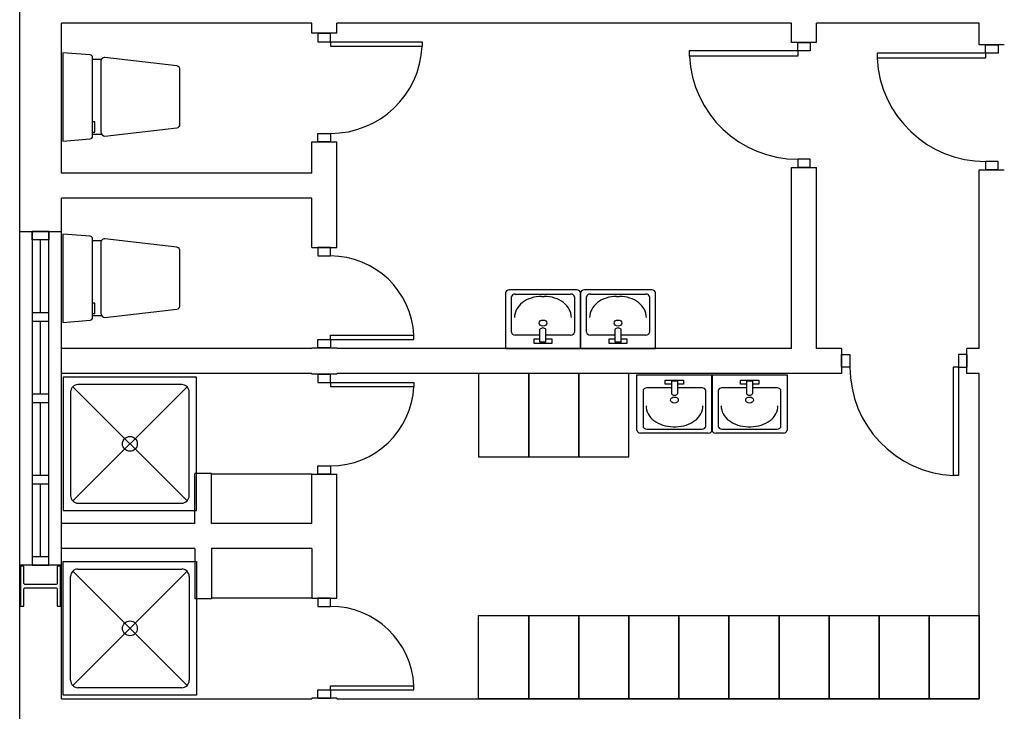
# Model space of a CAD drawing. Header units: millimetres. Extents: x -559 to 10735, y -2326 to 222.
# Tile 383 of 656: x 2623.45 to 2626.52, y -1846.26 to -1844.11. Entities that reach past the tile are written whole.
import ezdxf

# ---------------------------------------------------------------- set-up
doc = ezdxf.new("R2010")
doc.units = ezdxf.units.MM
doc.header["$LTSCALE"] = 4
doc.layers.add('Planta Baixa', color=251, linetype='Continuous')

# ---------------------------------------------------------------- blocks, each defined once
blk = doc.blocks.new('A1095D1-flat-13-flat-1')
at = {"color": 9}
for p, q in [((-0.3, 0), (-0.3, -0.5)), ((0, 0), (-0.3, 0)), ((0, -0.5), (0, 0)), ((-0.3, -0.5), (0, -0.5))]:
    blk.add_line(p, q, dxfattribs=at)
blk = doc.blocks.new('A1095D1-flat-12-flat-1')
at = {"color": 9}
for p, q in [((-0.3, 0), (-0.3, -0.5)), ((0, 0), (-0.3, 0)), ((0, -0.5), (0, 0)), ((-0.3, -0.5), (0, -0.5))]:
    blk.add_line(p, q, dxfattribs=at)
blk = doc.blocks.new('A1095D1-flat-11-flat-1')
at = {"color": 9}
for p, q in [((-0.3, 0), (-0.3, -0.5)), ((0, 0), (-0.3, 0)), ((0, -0.5), (0, 0)), ((-0.3, -0.5), (0, -0.5))]:
    blk.add_line(p, q, dxfattribs=at)
blk = doc.blocks.new('AUD30D1S-flat-7-flat-1')
at = {"color": 9}
for p, q in [((0, -0.25), (0, -0.2257)), ((0, -0.2257), (0.4999, -0.2257)), ((0.4999, -0.25), (0.4999, -0.2257)), ((0, -0.25), (0.4999, -0.25))]:
    blk.add_line(p, q, dxfattribs=at)
blk.add_ellipse((0, -0.25), major_axis=(-0.3535, 0.3535), ratio=1, start_param=3.975621, end_param=5.497787, dxfattribs=at)
blk = doc.blocks.new('A1064DA-flat-2-flat-1')
at = {"color": 9}
for p, q in [((0, -0.4), (0, 0.4)), ((0, 0.4), (0.8, 0.4)), ((0.0889, 0.3556), (0.7111, 0.3556)), ((0.8, 0.4), (0.8, -0.4)), ((0.0444, -0.3111), (0.0444, 0.3111)), ((0.7425, 0.3425), (0.0575, -0.3425)), ((0.0575, 0.3425), (0.7425, -0.3425)), ((0.7556, 0.3111), (0.7556, -0.3111)), ((0.8, -0.4), (0, -0.4)), ((0.7111, -0.3556), (0.0889, -0.3556))]:
    blk.add_line(p, q, dxfattribs=at)
for centre, major_axis, start_param, end_param in [((0.0889, 0.3111), (0.0314, -0.0314), 2.356194, 3.926992), ((0.7111, 0.3111), (0.0314, -0.0314), 0.785397, 2.356195), ((0.4, 0), (0.0314, -0.0314), 0.785398, 7.068583), ((0.0889, -0.3111), (-0.0314, -0.0314), -0.785399, 0.785399), ((0.7111, -0.3111), (-0.0314, -0.0314), 0.785397, 2.356195)]:
    blk.add_ellipse(centre, major_axis=major_axis, ratio=1, start_param=start_param, end_param=end_param, dxfattribs=at)
blk = doc.blocks.new('AUD18D1S-flat-38-flat-1')
at = {"color": 9}
for p, q in [((-0.075, 0), (0.075, 0)), ((0.075, -0.6), (-0.075, -0.6))]:
    blk.add_line(p, q, dxfattribs=at)
blk = doc.blocks.new('AUD19D1S-flat-38-flat-1')
at = {"color": 9}
for p, q in [((0, 0), (0, 0)), ((0, -0.6), (0, -0.6))]:
    blk.add_line(p, q, dxfattribs=at)
blk = doc.blocks.new('AUD37D1S-flat-100-flat-1')
at = {"color": 9}
for p, q in [((0.0375, 0), (-0.0375, 0)), ((-0.0375, 0), (-0.0375, -0.05)), ((0.0375, -0.05), (0.0375, 0)), ((-0.0375, -0.05), (0.0375, -0.05))]:
    blk.add_line(p, q, dxfattribs=at)
at = {"color": 9, "oblique": 22.61986, "width": 1.083333, "flags": 3}
for p in [(-0.0375, -0.05), (0, -0.05), (0.0375, -0.05)]:
    blk.add_attdef('JAMBPT', p, '', height=0.00588, rotation=326.30993, dxfattribs=at)
at = {"color": 9, "width": 0.666667, "flags": 3}
for p in [(0, -0.05), (0.0375, -0.05)]:
    blk.add_attdef('JAMBPT', p, '', height=0.0075, rotation=270, dxfattribs=at)
blk = doc.blocks.new('AUD37D1S-flat-99-flat-1')
at = {"color": 9}
for p, q in [((-0.0375, 0.05), (0.0375, 0.05)), ((-0.0375, 0), (-0.0375, 0.05)), ((0.0375, 0), (-0.0375, 0)), ((0.0375, 0.05), (0.0375, 0))]:
    blk.add_line(p, q, dxfattribs=at)
at = {"color": 9, "text_generation_flag": 4, "flags": 3}
for p, height, rotation, width in [((-0.0375, 0.05), 0.00588, 33.69007, 1.083333), ((0, 0.05), 0.0075, 90, 0.666667), ((0, 0.05), 0.00588, 33.69007, 1.083333), ((0.0375, 0.05), 0.0075, 90, 0.666667), ((0.0375, 0.05), 0.00588, 33.69007, 1.083333)]:
    blk.add_attdef('JAMBPT', p, '', height=height, rotation=rotation, dxfattribs=dict(at, width=width))
blk = doc.blocks.new('AUD41D1S-flat-24-flat-1')
at = {"color": 9}
for p, q in [((0.0375, 0.3), (-0.0375, 0.3)), ((-0.0375, -0.3), (0.0375, -0.3))]:
    blk.add_line(p, q, dxfattribs=at)
blk = doc.blocks.new('AUD30D1S-flat-6-flat-1')
at = {"color": 9}
for p, q in [((0, 0.25), (0, 0.2257)), ((0, 0.25), (0.4999, 0.25)), ((0.4999, 0.25), (0.4999, 0.2257)), ((0, 0.2257), (0.4999, 0.2257))]:
    blk.add_line(p, q, dxfattribs=at)
blk.add_ellipse((0, 0.25), major_axis=(-0.3535, -0.3535), ratio=1, start_param=0.785398, end_param=2.307564, dxfattribs=at)
blk = doc.blocks.new('AUD41D1S-flat-23-flat-1')
at = {"color": 9}
for p, q in [((-0.0375, 0.3), (0.0375, 0.3)), ((0.0375, -0.3), (-0.0375, -0.3))]:
    blk.add_line(p, q, dxfattribs=at)
blk = doc.blocks.new('AUD37D1S-flat-98-flat-1')
at = {"color": 9}
for p, q in [((0.0375, 0), (-0.0375, 0)), ((-0.0375, 0), (-0.0375, -0.05)), ((0.0375, -0.05), (0.0375, 0)), ((-0.0375, -0.05), (0.0375, -0.05))]:
    blk.add_line(p, q, dxfattribs=at)
at = {"color": 9, "oblique": 22.61986, "width": 1.083333, "flags": 3}
for p in [(-0.0375, -0.05), (0, -0.05), (0.0375, -0.05)]:
    blk.add_attdef('JAMBPT', p, '', height=0.00588, rotation=326.30993, dxfattribs=at)
at = {"color": 9, "width": 0.666667, "flags": 3}
for p in [(0, -0.05), (0.0375, -0.05)]:
    blk.add_attdef('JAMBPT', p, '', height=0.0075, rotation=270, dxfattribs=at)
blk = doc.blocks.new('AUD37D1S-flat-97-flat-1')
at = {"color": 9}
for p, q in [((-0.0375, 0.05), (0.0375, 0.05)), ((-0.0375, 0), (-0.0375, 0.05)), ((0.0375, 0), (-0.0375, 0)), ((0.0375, 0.05), (0.0375, 0))]:
    blk.add_line(p, q, dxfattribs=at)
at = {"color": 9, "text_generation_flag": 4, "flags": 3}
for p, height, rotation, width in [((-0.0375, 0.05), 0.00588, 33.69007, 1.083333), ((0, 0.05), 0.0075, 90, 0.666667), ((0, 0.05), 0.00588, 33.69007, 1.083333), ((0.0375, 0.05), 0.0075, 90, 0.666667), ((0.0375, 0.05), 0.00588, 33.69007, 1.083333)]:
    blk.add_attdef('JAMBPT', p, '', height=height, rotation=rotation, dxfattribs=dict(at, width=width))
blk = doc.blocks.new('AUD19D1S-flat-37-flat-1')
at = {"color": 9}
for p, q in [((0, 0.6), (0, 0.6)), ((0, 0), (0, 0))]:
    blk.add_line(p, q, dxfattribs=at)
blk = doc.blocks.new('AUD18D1S-flat-37-flat-1')
at = {"color": 9}
for p, q in [((0.075, 0.6), (-0.075, 0.6)), ((-0.075, 0), (0.075, 0))]:
    blk.add_line(p, q, dxfattribs=at)
blk = doc.blocks.new('A1138DB-flat-5-flat-1')
at = {"color": 9}
for p, q in [((-0.225, -0.3325), (-0.225, 0)), ((-0.225, 0), (0.225, 0)), ((0.225, 0), (0.225, -0.3325)), ((-0.0551, -0.0563), (-0.0551, -0.0319)), ((-0.0551, -0.0319), (0.0551, -0.0319)), ((-0.018, -0.0563), (-0.0551, -0.0563)), ((-0.018, -0.0382), (-0.018, -0.1144)), ((0.018, -0.0382), (-0.018, -0.0382)), ((0.018, -0.0382), (0.018, -0.1144)), ((0.0551, -0.0563), (0.018, -0.0563)), ((0.0551, -0.0319), (0.0551, -0.0563)), ((-0.1882, -0.0968), (-0.1882, -0.3081)), ((-0.018, -0.0793), (-0.1657, -0.0793)), ((0.1657, -0.0793), (0.018, -0.0793)), ((0.1882, -0.3081), (0.1882, -0.0968)), ((0.2025, -0.35), (-0.2025, -0.35)), ((-0.1882, -0.3081), (-0.1882, -0.3081)), ((-0.1657, -0.3256), (0.1657, -0.3256)), ((-0.0082, -0.3116), (0.0082, -0.3116))]:
    blk.add_line(p, q, dxfattribs=at)
for centre, major_axis, start_param, end_param in [((-0.1657, -0.0968), (-0.0225, 0), 4.712388, 6.283186), ((0, -0.1058), (0.0212, 0), 3.694408, 5.73037), ((0.1657, -0.0968), (-0.0225, 0), 3.141592, 4.71239), ((0, -0.1521), (-0.0232, 0), 1.570796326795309, 7.853981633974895), ((-0.0082, -0.1856), (0.162, 0), 3.141592, 4.71239), ((0.0082, -0.1856), (0.162, 0), 4.712388, 6.283186), ((-0.2025, -0.3325), (-0.0225, 0), 0, 1.570796), ((-0.1657, -0.3081), (0.0225, 0), 3.141592, 4.71239), ((0.1657, -0.3081), (0.0225, 0), 4.712388, 6.283186), ((0.2025, -0.3325), (0.0225, 0), 4.712389, 6.283185)]:
    blk.add_ellipse(centre, major_axis=major_axis, ratio=0.777778, start_param=start_param, end_param=end_param, dxfattribs=at)
blk = doc.blocks.new('A1138DB-flat-4-flat-1')
at = {"color": 9}
for p, q in [((-0.225, 0.3325), (-0.225, 0)), ((0.2025, 0.35), (-0.2025, 0.35)), ((-0.1882, 0.0968), (-0.1882, 0.3081)), ((-0.1882, 0.3081), (-0.1882, 0.3081)), ((-0.1657, 0.3256), (0.1657, 0.3256)), ((-0.0082, 0.3116), (0.0082, 0.3116)), ((0.1882, 0.3081), (0.1882, 0.0968)), ((0.225, 0), (0.225, 0.3325)), ((-0.018, 0.0793), (-0.1657, 0.0793)), ((-0.018, 0.0382), (-0.018, 0.1144)), ((0.018, 0.0382), (0.018, 0.1144)), ((0.1657, 0.0793), (0.018, 0.0793)), ((-0.225, 0), (0.225, 0)), ((-0.0551, 0.0563), (-0.0551, 0.0319)), ((-0.018, 0.0563), (-0.0551, 0.0563)), ((-0.0551, 0.0319), (0.0551, 0.0319)), ((0.018, 0.0382), (-0.018, 0.0382)), ((0.0551, 0.0563), (0.018, 0.0563)), ((0.0551, 0.0319), (0.0551, 0.0563))]:
    blk.add_line(p, q, dxfattribs=at)
for centre, major_axis, start_param, end_param in [((-0.2025, 0.3325), (-0.0225, 0), -1.570796, 0), ((-0.1657, 0.3081), (0.0225, 0), 1.570796, 3.141593), ((-0.0082, 0.1856), (0.162, 0), 1.570796, 3.141593), ((0.0082, 0.1856), (0.162, 0), -0.000001, 1.570797), ((0.1657, 0.3081), (0.0225, 0), -0.000001, 1.570797), ((0.2025, 0.3325), (0.0225, 0), 0, 1.570796), ((0, 0.1521), (-0.0232, 0), -1.570796, 4.712389), ((0, 0.1058), (0.0212, 0), 0.552816, 2.588777), ((-0.1657, 0.0968), (-0.0225, 0), -0.000001, 1.570797), ((0.1657, 0.0968), (-0.0225, 0), 1.570796, 3.141593)]:
    blk.add_ellipse(centre, major_axis=major_axis, ratio=0.777778, start_param=start_param, end_param=end_param, dxfattribs=at)
blk = doc.blocks.new('A1138DB-flat-3-flat-1')
at = {"color": 9}
for p, q in [((-0.225, -0.3325), (-0.225, 0)), ((-0.225, 0), (0.225, 0)), ((0.225, 0), (0.225, -0.3325)), ((-0.0551, -0.0563), (-0.0551, -0.0319)), ((-0.0551, -0.0319), (0.0551, -0.0319)), ((-0.018, -0.0563), (-0.0551, -0.0563)), ((-0.018, -0.0382), (-0.018, -0.1144)), ((0.018, -0.0382), (-0.018, -0.0382)), ((0.018, -0.0382), (0.018, -0.1144)), ((0.0551, -0.0563), (0.018, -0.0563)), ((0.0551, -0.0319), (0.0551, -0.0563)), ((-0.1882, -0.0968), (-0.1882, -0.3081)), ((-0.018, -0.0793), (-0.1657, -0.0793)), ((0.1657, -0.0793), (0.018, -0.0793)), ((0.1882, -0.3081), (0.1882, -0.0968)), ((0.2025, -0.35), (-0.2025, -0.35)), ((-0.1882, -0.3081), (-0.1882, -0.3081)), ((-0.1657, -0.3256), (0.1657, -0.3256)), ((-0.0082, -0.3116), (0.0082, -0.3116))]:
    blk.add_line(p, q, dxfattribs=at)
for centre, major_axis, start_param, end_param in [((-0.1657, -0.0968), (-0.0225, 0), 4.712388, 6.283186), ((0, -0.1058), (0.0212, 0), 3.694408, 5.73037), ((0.1657, -0.0968), (-0.0225, 0), 3.141592, 4.71239), ((0, -0.1521), (-0.0232, 0), 1.570796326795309, 7.853981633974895), ((-0.0082, -0.1856), (0.162, 0), 3.141592, 4.71239), ((0.0082, -0.1856), (0.162, 0), 4.712388, 6.283186), ((-0.2025, -0.3325), (-0.0225, 0), 0, 1.570796), ((-0.1657, -0.3081), (0.0225, 0), 3.141592, 4.71239), ((0.1657, -0.3081), (0.0225, 0), 4.712388, 6.283186), ((0.2025, -0.3325), (0.0225, 0), 4.712389, 6.283185)]:
    blk.add_ellipse(centre, major_axis=major_axis, ratio=0.777778, start_param=start_param, end_param=end_param, dxfattribs=at)
blk = doc.blocks.new('AUD29D1S-flat-21-flat-1')
at = {"color": 9}
for p, q in [((0.325, 0), (0.2934, 0)), ((0.2934, 0), (0.2934, -0.65)), ((0.325, 0), (0.325, -0.65)), ((0.325, -0.65), (0.2934, -0.65))]:
    blk.add_line(p, q, dxfattribs=at)
blk.add_ellipse((0.325, 0), major_axis=(0.4596, 0.4596), ratio=1, start_param=2.356194, end_param=3.878361, dxfattribs=at)
blk = doc.blocks.new('AUD41D1S-flat-22-flat-1')
at = {"color": 9}
for p, q in [((-0.375, -0.0375), (-0.375, 0.0375)), ((0.375, 0.0375), (0.375, -0.0375))]:
    blk.add_line(p, q, dxfattribs=at)
blk = doc.blocks.new('AUD37D1S-flat-96-flat-1')
at = {"color": 9}
for p, q in [((-0.05, 0.0375), (-0.05, -0.0375)), ((0, 0.0375), (-0.05, 0.0375)), ((0, -0.0375), (0, 0.0375)), ((-0.05, -0.0375), (0, -0.0375))]:
    blk.add_line(p, q, dxfattribs=at)
at = {"color": 9, "width": 0.666667, "flags": 3}
for p in [(-0.05, 0), (-0.05, -0.0375)]:
    blk.add_attdef('JAMBPT', p, '', height=0.0075, rotation=180, dxfattribs=at)
at = {"color": 9, "oblique": 22.61986, "width": 1.083333, "flags": 3}
for p in [(-0.05, 0.0375), (-0.05, 0), (-0.05, -0.0375)]:
    blk.add_attdef('JAMBPT', p, '', height=0.00588, rotation=236.30993, dxfattribs=at)
blk = doc.blocks.new('AUD37D1S-flat-95-flat-1')
at = {"color": 9}
for p, q in [((0, -0.0375), (0, 0.0375)), ((0, 0.0375), (0.05, 0.0375)), ((0.05, 0.0375), (0.05, -0.0375)), ((0.05, -0.0375), (0, -0.0375))]:
    blk.add_line(p, q, dxfattribs=at)
at = {"color": 9, "text_generation_flag": 4, "width": 1.083333, "flags": 3}
for p in [(0.05, 0.0375), (0.05, 0), (0.05, -0.0375)]:
    blk.add_attdef('JAMBPT', p, '', height=0.00588, rotation=303.69007, dxfattribs=at)
at = {"color": 9, "text_generation_flag": 4, "width": 0.666667, "flags": 3}
for p in [(0.05, 0), (0.05, -0.0375)]:
    blk.add_attdef('JAMBPT', p, '', height=0.0075, dxfattribs=at)
blk = doc.blocks.new('AUD19D1S-flat-36-flat-1')
at = {"color": 9}
for p, q in [((0, 0), (0, 0)), ((0.75, 0), (0.75, 0))]:
    blk.add_line(p, q, dxfattribs=at)
blk = doc.blocks.new('AUD18D1S-flat-36-flat-1')
at = {"color": 9}
for p, q in [((0, 0.075), (0, -0.075)), ((0.75, -0.075), (0.75, 0.075))]:
    blk.add_line(p, q, dxfattribs=at)
blk = doc.blocks.new('AUD29D1S-flat-20-flat-1')
at = {"color": 9}
for p, q in [((-0.65, 0.325), (-0.65, 0.2934)), ((0, 0.325), (-0.65, 0.325)), ((0, 0.325), (0, 0.2934)), ((0, 0.2934), (-0.65, 0.2934))]:
    blk.add_line(p, q, dxfattribs=at)
blk.add_ellipse((0, 0.325), major_axis=(0.4596, -0.4596), ratio=1, start_param=-2.307564, end_param=-0.785398, dxfattribs=at)
blk = doc.blocks.new('AUD41D1S-flat-21-flat-1')
at = {"color": 9}
for p, q in [((-0.0375, 0.375), (0.0375, 0.375)), ((0.0375, -0.375), (-0.0375, -0.375))]:
    blk.add_line(p, q, dxfattribs=at)
blk = doc.blocks.new('AUD37D1S-flat-94-flat-1')
at = {"color": 9}
for p, q in [((-0.0375, 0.05), (-0.0375, 0)), ((0.0375, 0.05), (-0.0375, 0.05)), ((-0.0375, 0), (0.0375, 0)), ((0.0375, 0), (0.0375, 0.05))]:
    blk.add_line(p, q, dxfattribs=at)
at = {"color": 9, "oblique": 22.61986, "width": 1.083333, "flags": 3}
for p in [(-0.0375, 0.05), (0, 0.05), (0.0375, 0.05)]:
    blk.add_attdef('JAMBPT', p, '', height=0.00588, rotation=146.30993, dxfattribs=at)
at = {"color": 9, "width": 0.666667, "flags": 3}
for p in [(-0.0375, 0.05), (0, 0.05)]:
    blk.add_attdef('JAMBPT', p, '', height=0.0075, rotation=90, dxfattribs=at)
blk = doc.blocks.new('AUD37D1S-flat-93-flat-1')
at = {"color": 9}
for p, q in [((-0.0375, 0), (0.0375, 0)), ((-0.0375, -0.05), (-0.0375, 0)), ((0.0375, 0), (0.0375, -0.05)), ((0.0375, -0.05), (-0.0375, -0.05))]:
    blk.add_line(p, q, dxfattribs=at)
at = {"color": 9, "text_generation_flag": 4, "flags": 3}
for p, height, rotation, width in [((-0.0375, -0.05), 0.00588, 213.69007, 1.083333), ((-0.0375, -0.05), 0.0075, 270, 0.666667), ((0, -0.05), 0.00588, 213.69007, 1.083333), ((0, -0.05), 0.0075, 270, 0.666667), ((0.0375, -0.05), 0.00588, 213.69007, 1.083333)]:
    blk.add_attdef('JAMBPT', p, '', height=height, rotation=rotation, dxfattribs=dict(at, width=width))
blk = doc.blocks.new('AUD19D1S-flat-35-flat-1')
at = {"color": 9}
for p, q in [((0, 0), (0, 0)), ((0, -0.75), (0, -0.75))]:
    blk.add_line(p, q, dxfattribs=at)
blk = doc.blocks.new('AUD18D1S-flat-35-flat-1')
at = {"color": 9}
for p, q in [((0.075, 0), (-0.075, 0)), ((-0.075, -0.75), (0.075, -0.75))]:
    blk.add_line(p, q, dxfattribs=at)
blk = doc.blocks.new('AUD29D1S-flat-19-flat-1')
at = {"color": 9}
for p, q in [((-0.65, 0.325), (-0.65, 0.2934)), ((0, 0.325), (-0.65, 0.325)), ((0, 0.325), (0, 0.2934)), ((0, 0.2934), (-0.65, 0.2934))]:
    blk.add_line(p, q, dxfattribs=at)
blk.add_ellipse((0, 0.325), major_axis=(0.4596, -0.4596), ratio=1, start_param=-2.307564, end_param=-0.785398, dxfattribs=at)
blk = doc.blocks.new('AUD41D1S-flat-20-flat-1')
at = {"color": 9}
for p, q in [((-0.0375, 0.375), (0.0375, 0.375)), ((0.0375, -0.375), (-0.0375, -0.375))]:
    blk.add_line(p, q, dxfattribs=at)
blk = doc.blocks.new('AUD37D1S-flat-92-flat-1')
at = {"color": 9}
for p, q in [((-0.0375, 0.05), (-0.0375, 0)), ((0.0375, 0.05), (-0.0375, 0.05)), ((-0.0375, 0), (0.0375, 0)), ((0.0375, 0), (0.0375, 0.05))]:
    blk.add_line(p, q, dxfattribs=at)
at = {"color": 9, "oblique": 22.61986, "width": 1.083333, "flags": 3}
for p in [(-0.0375, 0.05), (0, 0.05), (0.0375, 0.05)]:
    blk.add_attdef('JAMBPT', p, '', height=0.00588, rotation=146.30993, dxfattribs=at)
at = {"color": 9, "width": 0.666667, "flags": 3}
for p in [(-0.0375, 0.05), (0, 0.05)]:
    blk.add_attdef('JAMBPT', p, '', height=0.0075, rotation=90, dxfattribs=at)
blk = doc.blocks.new('AUD37D1S-flat-91-flat-1')
at = {"color": 9}
for p, q in [((-0.0375, 0), (0.0375, 0)), ((-0.0375, -0.05), (-0.0375, 0)), ((0.0375, 0), (0.0375, -0.05)), ((0.0375, -0.05), (-0.0375, -0.05))]:
    blk.add_line(p, q, dxfattribs=at)
at = {"color": 9, "text_generation_flag": 4, "flags": 3}
for p, height, rotation, width in [((-0.0375, -0.05), 0.00588, 213.69007, 1.083333), ((-0.0375, -0.05), 0.0075, 270, 0.666667), ((0, -0.05), 0.00588, 213.69007, 1.083333), ((0, -0.05), 0.0075, 270, 0.666667), ((0.0375, -0.05), 0.00588, 213.69007, 1.083333)]:
    blk.add_attdef('JAMBPT', p, '', height=height, rotation=rotation, dxfattribs=dict(at, width=width))
blk = doc.blocks.new('AUD19D1S-flat-34-flat-1')
at = {"color": 9}
for p, q in [((0, 0), (0, 0)), ((0, -0.75), (0, -0.75))]:
    blk.add_line(p, q, dxfattribs=at)
blk = doc.blocks.new('AUD18D1S-flat-34-flat-1')
at = {"color": 9}
for p, q in [((0.075, 0), (-0.075, 0)), ((-0.075, -0.75), (0.075, -0.75))]:
    blk.add_line(p, q, dxfattribs=at)
blk = doc.blocks.new('A1095D1-flat-10-flat-1')
at = {"color": 9}
for p, q in [((-0.3, 0), (-0.3, 0.5)), ((-0.3, 0.5), (0, 0.5)), ((0, 0.5), (0, 0)), ((0, 0), (-0.3, 0))]:
    blk.add_line(p, q, dxfattribs=at)
blk = doc.blocks.new('A1095D1-flat-9-flat-1')
at = {"color": 9}
for p, q in [((-0.3, 0), (-0.3, 0.5)), ((-0.3, 0.5), (0, 0.5)), ((0, 0.5), (0, 0)), ((0, 0), (-0.3, 0))]:
    blk.add_line(p, q, dxfattribs=at)
blk = doc.blocks.new('A1095D1-flat-8-flat-1')
at = {"color": 9}
for p, q in [((-0.3, 0), (-0.3, 0.5)), ((-0.3, 0.5), (0, 0.5)), ((0, 0.5), (0, 0)), ((0, 0), (-0.3, 0))]:
    blk.add_line(p, q, dxfattribs=at)
blk = doc.blocks.new('A1095D1-flat-7-flat-1')
at = {"color": 9}
for p, q in [((-0.3, 0), (-0.3, 0.5)), ((-0.3, 0.5), (0, 0.5)), ((0, 0.5), (0, 0)), ((0, 0), (-0.3, 0))]:
    blk.add_line(p, q, dxfattribs=at)
blk = doc.blocks.new('A1095D1-flat-6-flat-1')
at = {"color": 9}
for p, q in [((-0.3, 0), (-0.3, 0.5)), ((-0.3, 0.5), (0, 0.5)), ((0, 0.5), (0, 0)), ((0, 0), (-0.3, 0))]:
    blk.add_line(p, q, dxfattribs=at)
blk = doc.blocks.new('A1095D1-flat-5-flat-1')
at = {"color": 9}
for p, q in [((-0.3, 0), (-0.3, 0.5)), ((-0.3, 0.5), (0, 0.5)), ((0, 0.5), (0, 0)), ((0, 0), (-0.3, 0))]:
    blk.add_line(p, q, dxfattribs=at)
blk = doc.blocks.new('A1095D1-flat-4-flat-1')
at = {"color": 9}
for p, q in [((-0.3, 0), (-0.3, 0.5)), ((-0.3, 0.5), (0, 0.5)), ((0, 0.5), (0, 0)), ((0, 0), (-0.3, 0))]:
    blk.add_line(p, q, dxfattribs=at)
blk = doc.blocks.new('A1095D1-flat-3-flat-1')
at = {"color": 9}
for p, q in [((-0.3, 0), (-0.3, 0.5)), ((-0.3, 0.5), (0, 0.5)), ((0, 0.5), (0, 0)), ((0, 0), (-0.3, 0))]:
    blk.add_line(p, q, dxfattribs=at)
blk = doc.blocks.new('A1095D1-flat-2-flat-1')
at = {"color": 9}
for p, q in [((-0.3, 0), (-0.3, 0.5)), ((-0.3, 0.5), (0, 0.5)), ((0, 0.5), (0, 0)), ((0, 0), (-0.3, 0))]:
    blk.add_line(p, q, dxfattribs=at)
blk = doc.blocks.new('A1095D1-flat-1-flat-1')
at = {"color": 9}
for p, q in [((-0.3, 0), (-0.3, 0.5)), ((-0.3, 0.5), (0, 0.5)), ((0, 0.5), (0, 0)), ((0, 0), (-0.3, 0))]:
    blk.add_line(p, q, dxfattribs=at)
blk = doc.blocks.new('A1064DA-flat-1-flat-1')
at = {"color": 9}
for p, q in [((0.8, 0.4), (0, 0.4)), ((0, 0.4), (0, -0.4)), ((0.7111, 0.3556), (0.0889, 0.3556)), ((0.8, -0.4), (0.8, 0.4)), ((0.0444, 0.3111), (0.0444, -0.3111)), ((0.7425, -0.3425), (0.0575, 0.3425)), ((0.0575, -0.3425), (0.7425, 0.3425)), ((0.7556, -0.3111), (0.7556, 0.3111)), ((0, -0.4), (0.8, -0.4)), ((0.0889, -0.3556), (0.7111, -0.3556))]:
    blk.add_line(p, q, dxfattribs=at)
for centre, major_axis, start_param, end_param in [((0.0889, 0.3111), (-0.0314, 0.0314), -0.785399, 0.785399), ((0.7111, 0.3111), (-0.0314, 0.0314), 3.92699, 5.497788), ((0.4, 0), (-0.0314, 0.0314), 3.926991, 10.210176), ((0.0889, -0.3111), (0.0314, 0.0314), 2.356194, 3.926992), ((0.7111, -0.3111), (0.0314, 0.0314), 3.92699, 5.497788)]:
    blk.add_ellipse(centre, major_axis=major_axis, ratio=1, start_param=start_param, end_param=end_param, dxfattribs=at)
blk = doc.blocks.new('AUD30D1S-flat-5-flat-1')
at = {"color": 9}
for p, q in [((0, 0.275), (0, 0.2483)), ((0, 0.275), (0.5498, 0.275)), ((0, 0.2483), (0.5498, 0.2483)), ((0.5498, 0.275), (0.5498, 0.2483))]:
    blk.add_line(p, q, dxfattribs=at)
blk.add_ellipse((0, 0.275), major_axis=(-0.3888, -0.3888), ratio=1, start_param=0.785398, end_param=2.307564, dxfattribs=at)
blk = doc.blocks.new('AUD41D1S-flat-19-flat-1')
at = {"color": 9}
for p, q in [((-0.0375, 0.325), (0.0375, 0.325)), ((0.0375, -0.325), (-0.0375, -0.325))]:
    blk.add_line(p, q, dxfattribs=at)
blk = doc.blocks.new('AUD37D1S-flat-90-flat-1')
at = {"color": 9}
for p, q in [((0.0375, 0), (-0.0375, 0)), ((-0.0375, 0), (-0.0375, -0.05)), ((0.0375, -0.05), (0.0375, 0)), ((-0.0375, -0.05), (0.0375, -0.05))]:
    blk.add_line(p, q, dxfattribs=at)
at = {"color": 9, "oblique": 22.61986, "width": 1.083333, "flags": 3}
for p in [(-0.0375, -0.05), (0, -0.05), (0.0375, -0.05)]:
    blk.add_attdef('JAMBPT', p, '', height=0.00588, rotation=326.30993, dxfattribs=at)
at = {"color": 9, "width": 0.666667, "flags": 3}
for p in [(0, -0.05), (0.0375, -0.05)]:
    blk.add_attdef('JAMBPT', p, '', height=0.0075, rotation=270, dxfattribs=at)
blk = doc.blocks.new('AUD37D1S-flat-89-flat-1')
at = {"color": 9}
for p, q in [((-0.0375, 0.05), (0.0375, 0.05)), ((-0.0375, 0), (-0.0375, 0.05)), ((0.0375, 0), (-0.0375, 0)), ((0.0375, 0.05), (0.0375, 0))]:
    blk.add_line(p, q, dxfattribs=at)
at = {"color": 9, "text_generation_flag": 4, "flags": 3}
for p, height, rotation, width in [((-0.0375, 0.05), 0.00588, 33.69007, 1.083333), ((0, 0.05), 0.0075, 90, 0.666667), ((0, 0.05), 0.00588, 33.69007, 1.083333), ((0.0375, 0.05), 0.0075, 90, 0.666667), ((0.0375, 0.05), 0.00588, 33.69007, 1.083333)]:
    blk.add_attdef('JAMBPT', p, '', height=height, rotation=rotation, dxfattribs=dict(at, width=width))
blk = doc.blocks.new('AUD19D1S-flat-33-flat-1')
at = {"color": 9}
for p, q in [((0, 0.65), (0, 0.65)), ((0, 0), (0, 0))]:
    blk.add_line(p, q, dxfattribs=at)
blk = doc.blocks.new('AUD18D1S-flat-33-flat-1')
at = {"color": 9}
for p, q in [((0.075, 0.65), (-0.075, 0.65)), ((-0.075, 0), (0.075, 0))]:
    blk.add_line(p, q, dxfattribs=at)
blk = doc.blocks.new('A1138DB-flat-2-flat-1')
at = {"color": 9}
for p, q in [((-0.225, 0.3325), (-0.225, 0)), ((0.2025, 0.35), (-0.2025, 0.35)), ((-0.1882, 0.0968), (-0.1882, 0.3081)), ((-0.1882, 0.3081), (-0.1882, 0.3081)), ((-0.1657, 0.3256), (0.1657, 0.3256)), ((-0.0082, 0.3116), (0.0082, 0.3116)), ((0.1882, 0.3081), (0.1882, 0.0968)), ((0.225, 0), (0.225, 0.3325)), ((-0.018, 0.0793), (-0.1657, 0.0793)), ((-0.018, 0.0382), (-0.018, 0.1144)), ((0.018, 0.0382), (0.018, 0.1144)), ((0.1657, 0.0793), (0.018, 0.0793)), ((-0.225, 0), (0.225, 0)), ((-0.0551, 0.0563), (-0.0551, 0.0319)), ((-0.018, 0.0563), (-0.0551, 0.0563)), ((-0.0551, 0.0319), (0.0551, 0.0319)), ((0.018, 0.0382), (-0.018, 0.0382)), ((0.0551, 0.0563), (0.018, 0.0563)), ((0.0551, 0.0319), (0.0551, 0.0563))]:
    blk.add_line(p, q, dxfattribs=at)
for centre, major_axis, start_param, end_param in [((-0.2025, 0.3325), (-0.0225, 0), -1.570796, 0), ((-0.1657, 0.3081), (0.0225, 0), 1.570796, 3.141593), ((-0.0082, 0.1856), (0.162, 0), 1.570796, 3.141593), ((0.0082, 0.1856), (0.162, 0), -0.000001, 1.570797), ((0.1657, 0.3081), (0.0225, 0), -0.000001, 1.570797), ((0.2025, 0.3325), (0.0225, 0), 0, 1.570796), ((0, 0.1521), (-0.0232, 0), -1.570796, 4.712389), ((0, 0.1058), (0.0212, 0), 0.552816, 2.588777), ((-0.1657, 0.0968), (-0.0225, 0), -0.000001, 1.570797), ((0.1657, 0.0968), (-0.0225, 0), 1.570796, 3.141593)]:
    blk.add_ellipse(centre, major_axis=major_axis, ratio=0.777778, start_param=start_param, end_param=end_param, dxfattribs=at)
blk = doc.blocks.new('A1113DC-flat-3-flat-1')
at = {"color": 9}
for p, q in [((0.2325, 0.2249), (0.1773, 0.2249)), ((0.2325, -0.2249), (0.1773, -0.2249))]:
    blk.add_line(p, q, dxfattribs=at)
blk.add_lwpolyline([(0, -0.265), (0.1634, -0.2517, 0.403591), (0.1774, -0.2359), (0.1774, 0.2359, 0.377821), (0.1634, 0.2517), (0, 0.265)], format="xyb", close=True, dxfattribs=at)
blk.add_lwpolyline([(0.2279, 0.209), (0.2279, -0.209, 0.386017), (0.2518, -0.2354), (0.682, -0.1856, 0.395235), (0.7012, -0.163), (0.7012, 0.163, 0.366606), (0.682, 0.1856), (0.2518, 0.2354, 0.513791), (0.2279, 0.209, -0.633463)], format="xyb", dxfattribs=at)
blk.add_lwpolyline([(0.1774, -0.2105), (0.1916, -0.2105), (0.1916, -0.1494), (0.1774, -0.1494)], dxfattribs=at)
blk = doc.blocks.new('A1113DC-flat-2-flat-1')
at = {"color": 9}
for p, q in [((0.2325, 0.2249), (0.1773, 0.2249)), ((0.2325, -0.2249), (0.1773, -0.2249))]:
    blk.add_line(p, q, dxfattribs=at)
blk.add_lwpolyline([(0, -0.265), (0.1634, -0.2517, 0.403591), (0.1774, -0.2359), (0.1774, 0.2359, 0.377821), (0.1634, 0.2517), (0, 0.265)], format="xyb", close=True, dxfattribs=at)
blk.add_lwpolyline([(0.2279, 0.209), (0.2279, -0.209, 0.386017), (0.2518, -0.2354), (0.682, -0.1856, 0.395235), (0.7012, -0.163), (0.7012, 0.163, 0.366606), (0.682, 0.1856), (0.2518, 0.2354, 0.513791), (0.2279, 0.209, -0.633463)], format="xyb", dxfattribs=at)
blk.add_lwpolyline([(0.1774, -0.2105), (0.1916, -0.2105), (0.1916, -0.1494), (0.1774, -0.1494)], dxfattribs=at)
blk = doc.blocks.new('AUW01D3S-flat-14-flat-1')
at = {"color": 9}
for p, q in [((-0.125, 0), (-0.125, 2)), ((0.125, 0), (0.125, 2))]:
    blk.add_line(p, q, dxfattribs=at)
blk = doc.blocks.new('AUD18D1S-flat-32-flat-1')
at = {"color": 9}
for p, q in [((-0.125, 2), (0.125, 2)), ((0.125, 0), (-0.125, 0))]:
    blk.add_line(p, q, dxfattribs=at)
blk = doc.blocks.new('AUD19D1S-flat-32-flat-1')
at = {"color": 9}
for p, q in [((0, 2), (0, 2)), ((0, 0), (0, 0))]:
    blk.add_line(p, q, dxfattribs=at)
blk = doc.blocks.new('AUD37D1S-flat-88-flat-1')
at = {"color": 9}
for p, q in [((-0.05, 0.05), (-0.05, 0)), ((0.05, 0.05), (-0.05, 0.05)), ((-0.05, 0), (0.05, 0)), ((0.05, 0), (0.05, 0.05))]:
    blk.add_line(p, q, dxfattribs=at)
at = {"color": 9, "oblique": 36.8699, "width": 1.25, "flags": 3}
for p in [(-0.05, 0.05), (0, 0.05), (0.05, 0.05)]:
    blk.add_attdef('JAMBPT', p, '', height=0.00632, rotation=153.43495, dxfattribs=at)
at = {"color": 9, "width": 0.5, "flags": 3}
for p in [(-0.05, 0.05), (0, 0.05)]:
    blk.add_attdef('JAMBPT', p, '', height=0.01, rotation=90, dxfattribs=at)
blk = doc.blocks.new('AUD37D1S-flat-87-flat-1')
at = {"color": 9}
for p, q in [((-0.05, 0), (0.05, 0)), ((-0.05, -0.05), (-0.05, 0)), ((0.05, 0), (0.05, -0.05)), ((0.05, -0.05), (-0.05, -0.05))]:
    blk.add_line(p, q, dxfattribs=at)
at = {"color": 9, "text_generation_flag": 4, "flags": 3}
for p, height, rotation, width in [((-0.05, -0.05), 0.00632, 206.56505, 1.25), ((-0.05, -0.05), 0.01, 270, 0.5), ((0, -0.05), 0.00632, 206.56505, 1.25), ((0, -0.05), 0.01, 270, 0.5), ((0.05, -0.05), 0.00632, 206.56505, 1.25)]:
    blk.add_attdef('JAMBPT', p, '', height=height, rotation=rotation, dxfattribs=dict(at, width=width))
blk = doc.blocks.new('AUD40D1S-flat-28-flat-1')
at = {"color": 9}
for p, q in [((-0.05, 1), (-0.05, -1)), ((0.05, 1), (-0.05, 1)), ((0.05, -1), (0.05, 1)), ((-0.05, -1), (0.05, -1))]:
    blk.add_line(p, q, dxfattribs=at)
blk = doc.blocks.new('AUD40D1S-flat-27-flat-1')
at = {"color": 9}
for p, q in [((-0.05, 1), (-0.05, -1)), ((0.05, 1), (-0.05, 1)), ((0.05, -1), (0.05, 1)), ((-0.05, -1), (0.05, -1))]:
    blk.add_line(p, q, dxfattribs=at)
blk = doc.blocks.new('AUD37D1S-flat-86-flat-1')
at = {"color": 9}
for p, q in [((-0.05, 0.05), (-0.05, 0)), ((0.05, 0.05), (-0.05, 0.05)), ((-0.05, 0), (0.05, 0)), ((0.05, 0), (0.05, 0.05))]:
    blk.add_line(p, q, dxfattribs=at)
at = {"color": 9, "oblique": 36.8699, "width": 1.25, "flags": 3}
for p in [(-0.05, 0.05), (0, 0.05), (0.05, 0.05)]:
    blk.add_attdef('JAMBPT', p, '', height=0.00632, rotation=153.43495, dxfattribs=at)
at = {"color": 9, "width": 0.5, "flags": 3}
for p in [(-0.05, 0.05), (0, 0.05)]:
    blk.add_attdef('JAMBPT', p, '', height=0.01, rotation=90, dxfattribs=at)
blk = doc.blocks.new('AUD37D1S-flat-85-flat-1')
at = {"color": 9}
for p, q in [((-0.05, 0.05), (-0.05, 0)), ((0.05, 0.05), (-0.05, 0.05)), ((-0.05, 0), (0.05, 0)), ((0.05, 0), (0.05, 0.05))]:
    blk.add_line(p, q, dxfattribs=at)
at = {"color": 9, "oblique": 36.8699, "width": 1.25, "flags": 3}
for p in [(-0.05, 0.05), (0, 0.05), (0.05, 0.05)]:
    blk.add_attdef('JAMBPT', p, '', height=0.00632, rotation=153.43495, dxfattribs=at)
at = {"color": 9, "width": 0.5, "flags": 3}
for p in [(-0.05, 0.05), (0, 0.05)]:
    blk.add_attdef('JAMBPT', p, '', height=0.01, rotation=90, dxfattribs=at)
blk = doc.blocks.new('AUD37D1S-flat-84-flat-1')
at = {"color": 9}
for p, q in [((-0.05, 0.05), (-0.05, 0)), ((0.05, 0.05), (-0.05, 0.05)), ((-0.05, 0), (0.05, 0)), ((0.05, 0), (0.05, 0.05))]:
    blk.add_line(p, q, dxfattribs=at)
at = {"color": 9, "oblique": 36.8699, "width": 1.25, "flags": 3}
for p in [(-0.05, 0.05), (0, 0.05), (0.05, 0.05)]:
    blk.add_attdef('JAMBPT', p, '', height=0.00632, rotation=153.43495, dxfattribs=at)
at = {"color": 9, "width": 0.5, "flags": 3}
for p in [(-0.05, 0.05), (0, 0.05)]:
    blk.add_attdef('JAMBPT', p, '', height=0.01, rotation=90, dxfattribs=at)
blk = doc.blocks.new('AUW01D1S-flat-36-flat-1')
at = {"color": 9}
blk.add_line((0, -0.21875), (0, 0.21875), dxfattribs=at)
blk = doc.blocks.new('AUW01D1S-flat-35-flat-1')
at = {"color": 9}
blk.add_line((0, -0.21875), (0, 0.21875), dxfattribs=at)
blk = doc.blocks.new('AUW01D1S-flat-34-flat-1')
at = {"color": 9}
blk.add_line((0, -0.21875), (0, 0.21875), dxfattribs=at)
blk = doc.blocks.new('AUW01D1S-flat-33-flat-1')
at = {"color": 9}
blk.add_line((0, -0.21875), (0, 0.21875), dxfattribs=at)
blk = doc.blocks.new('AUD30D1S-flat-2-flat-1')
at = {"color": 9}
for p, q in [((0, -0.25), (0, -0.2257)), ((0, -0.2257), (0.4999, -0.2257)), ((0.4999, -0.25), (0.4999, -0.2257)), ((0, -0.25), (0.4999, -0.25))]:
    blk.add_line(p, q, dxfattribs=at)
blk.add_ellipse((0, -0.25), major_axis=(-0.3535, 0.3535), ratio=1, start_param=3.975621, end_param=5.497787, dxfattribs=at)
blk = doc.blocks.new('AUD37D1S-flat-4-flat-1')
at = {"color": 9}
for p, q in [((-0.0375, 0.05), (0.0375, 0.05)), ((-0.0375, 0), (-0.0375, 0.05)), ((0.0375, 0), (-0.0375, 0)), ((0.0375, 0.05), (0.0375, 0))]:
    blk.add_line(p, q, dxfattribs=at)
at = {"color": 9, "text_generation_flag": 4, "flags": 3}
for p, height, rotation, width in [((-0.0375, 0.05), 0.00588, 33.69007, 1.083333), ((0, 0.05), 0.0075, 90, 0.666667), ((0, 0.05), 0.00588, 33.69007, 1.083333), ((0.0375, 0.05), 0.0075, 90, 0.666667), ((0.0375, 0.05), 0.00588, 33.69007, 1.083333)]:
    blk.add_attdef('JAMBPT', p, '', height=height, rotation=rotation, dxfattribs=dict(at, width=width))
blk = doc.blocks.new('AUD37D1S-flat-3-flat-1')
at = {"color": 9}
for p, q in [((0.0375, 0), (-0.0375, 0)), ((-0.0375, 0), (-0.0375, -0.05)), ((0.0375, -0.05), (0.0375, 0)), ((-0.0375, -0.05), (0.0375, -0.05))]:
    blk.add_line(p, q, dxfattribs=at)
at = {"color": 9, "oblique": 22.61986, "width": 1.083333, "flags": 3}
for p in [(-0.0375, -0.05), (0, -0.05), (0.0375, -0.05)]:
    blk.add_attdef('JAMBPT', p, '', height=0.00588, rotation=326.30993, dxfattribs=at)
at = {"color": 9, "width": 0.666667, "flags": 3}
for p in [(0, -0.05), (0.0375, -0.05)]:
    blk.add_attdef('JAMBPT', p, '', height=0.0075, rotation=270, dxfattribs=at)

msp = doc.modelspace()

# ---------------------------------------------------------------- linework, layer by layer
at = {"layer": 'Planta Baixa'}
for p, q in [((2623.4519, -1844.7709), (2623.4519, -1843.9919)), ((2623.5817, -1844.5892), (2623.5817, -1844.1217)), ((2624.3608, -1844.1217), (2623.5817, -1844.1217)), ((2624.3608, -1844.1538), (2624.3608, -1844.1217)), ((2624.4387, -1844.1538), (2624.4387, -1844.1217)), ((2625.854, -1844.1217), (2624.4387, -1844.1217)), ((2625.854, -1844.1821), (2625.854, -1844.1217)), ((2625.9319, -1844.1821), (2625.9319, -1844.1217)), ((2626.4382, -1844.1217), (2625.9319, -1844.1217)), ((2626.4382, -1844.1892), (2626.4382, -1844.1217)), ((2624.3608, -1844.5892), (2624.3608, -1844.4913)), ((2624.4387, -1844.8208), (2624.4387, -1844.4913)), ((2625.854, -1845.1345), (2625.854, -1844.5716)), ((2625.9319, -1845.1345), (2625.9319, -1844.5716)), ((2626.4382, -1845.1345), (2626.4382, -1844.5787)), ((2624.3608, -1844.5892), (2623.5817, -1844.5892)), ((2624.3608, -1844.6671), (2623.5817, -1844.6671)), ((2623.5817, -1845.1345), (2623.5817, -1844.6671)), ((2624.3608, -1844.8208), (2624.3608, -1844.6671)), ((2624.3608, -1844.8208), (2624.4387, -1844.8208)), ((2624.3608, -1845.1345), (2623.5817, -1845.1345)), ((2624.3608, -1845.1345), (2624.3608, -1845.1324)), ((2624.3608, -1845.1324), (2624.3608, -1845.1345)), ((2624.3608, -1845.1324), (2624.4387, -1845.1324)), ((2624.4387, -1845.1345), (2624.4387, -1845.1324)), ((2624.4387, -1845.1324), (2624.4387, -1845.1345)), ((2625.854, -1845.1345), (2624.4387, -1845.1345)), ((2626.0099, -1845.1345), (2625.9319, -1845.1345)), ((2626.4382, -1845.1345), (2626.3994, -1845.1345)), ((2624.3608, -1845.2124), (2623.5817, -1845.2124)), ((2624.3608, -1845.2145), (2624.3608, -1845.2124)), ((2624.4387, -1845.2145), (2624.4387, -1845.2124)), ((2626.0099, -1845.2124), (2624.4387, -1845.2124)), ((2626.4382, -1845.2124), (2626.3994, -1845.2124)), ((2626.4382, -1846.2252), (2626.4382, -1845.2124)), ((2624.0492, -1845.524), (2623.9972, -1845.524)), ((2623.9972, -1845.6798), (2623.9972, -1845.524)), ((2624.0492, -1845.6798), (2624.0492, -1845.524)), ((2624.3608, -1845.5261), (2624.0492, -1845.5261)), ((2624.3608, -1845.6798), (2624.3608, -1845.5261)), ((2624.4387, -1845.9115), (2624.4387, -1845.5261)), ((2623.9972, -1845.6798), (2623.5817, -1845.6798)), ((2624.3608, -1845.6798), (2624.0492, -1845.6798)), ((2623.9972, -1845.7577), (2623.5817, -1845.7577)), ((2623.5817, -1846.2252), (2623.5817, -1845.7577)), ((2623.9972, -1845.7577), (2623.9972, -1845.9135)), ((2624.0492, -1845.7577), (2624.0492, -1845.9135)), ((2624.3608, -1845.7577), (2624.0492, -1845.7577)), ((2624.3608, -1845.7577), (2624.3608, -1845.9115)), ((2623.4519, -1848.5363), (2623.4519, -1845.8097)), ((2624.0492, -1845.9135), (2623.9972, -1845.9135)), ((2624.3608, -1845.9115), (2624.0492, -1845.9115)), ((2623.5817, -1846.2252), (2624.3608, -1846.2252)), ((2624.3608, -1846.2231), (2624.3608, -1846.2252)), ((2624.4387, -1846.2231), (2624.4387, -1846.2252)), ((2624.4387, -1846.2252), (2626.4382, -1846.2252))]:
    msp.add_line(p, q, dxfattribs=at)
msp.add_lwpolyline([(2623.4545, -1845.9369), (2623.4649, -1845.9369), (2623.4649, -1845.885, -0.414214), (2623.4701, -1845.8798), (2623.5636, -1845.8798, -0.414214), (2623.5688, -1845.885), (2623.5688, -1845.9369), (2623.5791, -1845.9369), (2623.5791, -1845.8123), (2623.5688, -1845.8123), (2623.5688, -1845.8642, -0.414214), (2623.5636, -1845.8694), (2623.4701, -1845.8694, -0.414214), (2623.4649, -1845.8642), (2623.4649, -1845.8123), (2623.4545, -1845.8123)], format="xyb", close=True, dxfattribs=at)

# ---------------------------------------------------------------- block references
at = {"layer": 'Planta Baixa', "xscale": 0.5193635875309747, "yscale": 0.5193635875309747, "zscale": 0.5193635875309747}
for name, p in [('AUD18D1S-flat-33-flat-1', (2624.3997, -1844.4913)), ('AUD41D1S-flat-19-flat-1', (2624.3997, -1844.3226)), ('AUD37D1S-flat-90-flat-1', (2624.3997, -1844.1538)), ('AUD19D1S-flat-33-flat-1', (2624.3997, -1844.4913)), ('AUD30D1S-flat-5-flat-1', (2624.4192, -1844.3226)), ('AUD18D1S-flat-34-flat-1', (2625.8929, -1844.1821)), ('AUD41D1S-flat-20-flat-1', (2625.8929, -1844.3769)), ('AUD37D1S-flat-91-flat-1', (2625.8929, -1844.1821)), ('AUD19D1S-flat-34-flat-1', (2625.8929, -1844.1821)), ('A1113DC-flat-2-flat-1', (2623.5864, -1844.3517)), ('AUD29D1S-flat-19-flat-1', (2625.8734, -1844.3769)), ('AUD29D1S-flat-20-flat-1', (2626.4577, -1844.384)), ('AUD18D1S-flat-35-flat-1', (2626.4772, -1844.1892)), ('AUD41D1S-flat-21-flat-1', (2626.4772, -1844.384)), ('AUD37D1S-flat-93-flat-1', (2626.4772, -1844.1892)), ('AUD19D1S-flat-35-flat-1', (2626.4772, -1844.1892)), ('AUD37D1S-flat-89-flat-1', (2624.3997, -1844.4913)), ('AUD37D1S-flat-92-flat-1', (2625.8929, -1844.5716)), ('AUD37D1S-flat-94-flat-1', (2626.4772, -1844.5787)), ('AUW01D3S-flat-14-flat-1', (2623.5168, -1845.8097)), ('AUD18D1S-flat-32-flat-1', (2623.5168, -1845.8097)), ('AUD37D1S-flat-87-flat-1', (2623.5168, -1844.7709)), ('AUD40D1S-flat-28-flat-1', (2623.5168, -1845.2903)), ('AUD40D1S-flat-27-flat-1', (2623.5168, -1845.2903)), ('AUD19D1S-flat-32-flat-1', (2623.5168, -1845.8097)), ('AUW01D1S-flat-33-flat-1', (2623.5168, -1844.9105)), ('A1113DC-flat-3-flat-1', (2623.5864, -1844.9162)), ('AUD37D1S-flat-3-flat-1', (2624.3997, -1844.8208)), ('AUD30D1S-flat-2-flat-1', (2624.4192, -1844.9766)), ('A1138DB-flat-2-flat-1', (2625.0803, -1845.1345)), ('A1138DB-flat-4-flat-1', (2625.314, -1845.1345)), ('AUD37D1S-flat-84-flat-1', (2623.5168, -1845.0501)), ('AUW01D1S-flat-34-flat-1', (2623.5168, -1845.1637)), ('AUD37D1S-flat-4-flat-1', (2624.3997, -1845.1324)), ('AUD18D1S-flat-36-flat-1', (2626.0099, -1845.1734)), ('AUD41D1S-flat-22-flat-1', (2626.2046, -1845.1734)), ('AUD37D1S-flat-95-flat-1', (2626.0099, -1845.1734)), ('AUD37D1S-flat-96-flat-1', (2626.3994, -1845.1734)), ('AUD19D1S-flat-36-flat-1', (2626.0099, -1845.1734)), ('AUD29D1S-flat-21-flat-1', (2626.2046, -1845.1929)), ('A1064DA-flat-1-flat-1', (2623.5871, -1845.4316)), ('AUD18D1S-flat-37-flat-1', (2624.3997, -1845.5261)), ('AUD41D1S-flat-23-flat-1', (2624.3997, -1845.3703)), ('AUD37D1S-flat-98-flat-1', (2624.3997, -1845.2145)), ('AUD19D1S-flat-37-flat-1', (2624.3997, -1845.5261)), ('A1095D1-flat-11-flat-1', (2625.036, -1845.2124)), ('A1095D1-flat-12-flat-1', (2625.1918, -1845.2124)), ('A1095D1-flat-13-flat-1', (2625.3476, -1845.2124)), ('A1138DB-flat-3-flat-1', (2625.4896, -1845.2164)), ('A1138DB-flat-5-flat-1', (2625.7233, -1845.2164)), ('AUD30D1S-flat-6-flat-1', (2624.4192, -1845.3703)), ('AUD37D1S-flat-85-flat-1', (2623.5168, -1845.3033)), ('AUW01D1S-flat-35-flat-1', (2623.5168, -1845.4169)), ('AUD37D1S-flat-97-flat-1', (2624.3997, -1845.5261)), ('AUD37D1S-flat-86-flat-1', (2623.5168, -1845.5565)), ('AUW01D1S-flat-36-flat-1', (2623.5168, -1845.6701)), ('AUD37D1S-flat-88-flat-1', (2623.5168, -1845.8097)), ('A1064DA-flat-2-flat-1', (2623.5871, -1846.0059)), ('AUD18D1S-flat-38-flat-1', (2624.3997, -1845.9115)), ('AUD37D1S-flat-100-flat-1', (2624.3997, -1845.9115)), ('AUD41D1S-flat-24-flat-1', (2624.3997, -1846.0673)), ('AUD19D1S-flat-38-flat-1', (2624.3997, -1845.9115)), ('AUD30D1S-flat-7-flat-1', (2624.4192, -1846.0673)), ('A1095D1-flat-10-flat-1', (2625.036, -1846.2252)), ('A1095D1-flat-9-flat-1', (2625.1918, -1846.2252)), ('A1095D1-flat-6-flat-1', (2625.3476, -1846.2252)), ('A1095D1-flat-5-flat-1', (2625.5034, -1846.2252)), ('A1095D1-flat-7-flat-1', (2625.6592, -1846.2252)), ('A1095D1-flat-8-flat-1', (2625.815, -1846.2252)), ('A1095D1-flat-3-flat-1', (2625.9708, -1846.2252)), ('A1095D1-flat-4-flat-1', (2626.1266, -1846.2252)), ('A1095D1-flat-2-flat-1', (2626.2824, -1846.2252)), ('A1095D1-flat-1-flat-1', (2626.4382, -1846.2252)), ('AUD37D1S-flat-99-flat-1', (2624.3997, -1846.2231))]:
    msp.add_blockref(name, p, dxfattribs=at)

doc.saveas('drawing.dxf')
